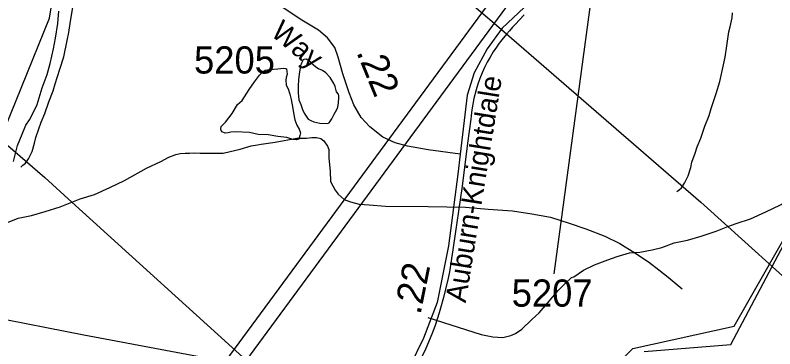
# Model space of a CAD drawing. Extents: x 2169602 to 2449496, y 721995 to 810662.
# Drawn here: x 2384193 to 2387685, y 781870 to 783404 of the extents above; entities that cross this region are included whole.
import ezdxf

# ---------------------------------------------------------------- set-up
doc = ezdxf.new("R2010")
doc.units = 0
doc.layers.add('Default', color=7, linetype='Continuous')

msp = doc.modelspace()

# ---------------------------------------------------------------- linework, layer by layer
at = {"layer": 'Default'}
for p, q in [((2386934, 784189.1), (2386669.6, 782215.1)), ((2384453.4, 782544.4), (2385306.4, 781771.5)), ((2387469.2, 782431.5), (2388322.2, 781658.7))]:
    msp.add_line(p, q, dxfattribs=at)
for points in [[(2385516.1, 794624.8), (2385508.5, 794499.5), (2385507.3, 794440.1), (2385504.9, 794341.8), (2385507.3, 794252), (2385509.7, 794129.4), (2386589.6, 784463), (2386562.5, 783723.6), (2379965, 774755.3), (2379098.1, 772209.8)], [(2385609.5, 794604.6), (2385600.6, 794401), (2385600.6, 794279.8), (2385602, 794189.7), (2386675.9, 784444.9), (2386646.9, 783712.3), (2380042.2, 774729.7), (2379098.1, 771950.4)], [(2382114, 778197.9), (2382188.8, 778566.6), (2382234.9, 779658), (2382341, 780042.9), (2382465, 780302.8), (2382721.9, 780668.2), (2383036.9, 780943.9), (2383187, 781036), (2383285, 781411.2), (2383425.9, 781621.6), (2383799.9, 781748.5), (2383941, 781965.4), (2384114.9, 782148.8), (2384146.8, 782325.3), (2384145, 782883), (2384350.9, 783390.6), (2384391.9, 783642.3), (2384422, 784268.3), (2384496, 784450.5), (2384679, 784650.1), (2384787.5, 784725.4)], [(2387093.8, 783971.8), (2386735.7, 783632.9), (2386431.2, 783343.9), (2386362.2, 783249.6), (2386302.5, 783138.6), (2386270.6, 783037), (2386238.9, 782764.9)], [(2385774, 783895.9), (2386189, 783544.5), (2386404.6, 783357.9)], [(2383388.7, 783470.8), (2384329.2, 782656.9), (2384453.4, 782544.4)], [(2384218.7, 782705.4), (2384228.5, 782713.6), (2384240.4, 782723.6), (2384254.4, 782743.8), (2384270.4, 782777.9), (2384282.3, 782815.8), (2384288.2, 782841.7), (2384302.1, 782881.8), (2384311.8, 782911.9), (2384329.4, 782951.9), (2384347.5, 783005.9), (2384367.1, 783056.1), (2384376.8, 783088.3), (2384398.7, 783156.3), (2384416.6, 783212.1), (2384432.4, 783288.4), (2384439.9, 783324.1), (2384447.7, 783376.5), (2384457.6, 783440.3)], [(2386238.9, 782764.9), (2386091.3, 782785.3), (2385996, 782801.6), (2385940.2, 782817.8), (2385882.1, 782843.4), (2385822.4, 782890.7), (2385782.9, 782934.2), (2385749.4, 782991.5), (2385727.6, 783046.8), (2385698.6, 783134.8), (2385677.6, 783211.5), (2385661.4, 783255.7), (2385628.8, 783299.9), (2385587, 783334.8), (2385510.3, 783381.3), (2385419.7, 783441.7)], [(2384185, 782731.4), (2384202.8, 782805.4), (2384224.1, 782857.3), (2384242.4, 782897.6), (2384258.2, 782923.6), (2384280.1, 782963.6), (2384293.7, 782993.6), (2384317.4, 783070), (2384339.2, 783131.9), (2384352.9, 783181.8), (2384368.7, 783250), (2384378.3, 783298), (2384388.4, 783365.9), (2384393.9, 783422.2)], [(2386532.5, 783405.2), (2386490.7, 783361.7), (2386479.5, 783349.3), (2386464.7, 783332.5), (2386451.2, 783316.7), (2386429.5, 783290.1), (2386413, 783268.9), (2386408.5, 783262.2), (2386405.2, 783257.7), (2386390, 783235.1), (2386376, 783211.7), (2386362.7, 783187.9), (2386350.5, 783163.4), (2386339.2, 783138.5), (2386329, 783113.1), (2386319.7, 783087.2), (2386311.5, 783061.6), (2386301.5, 783021.7), (2386296, 782994.8), (2386291.7, 782968.2), (2386288.5, 782940.9), (2386287.2, 782925.6), (2386271.7, 782816.1), (2386247, 782618.2), (2386206.2, 782335.2), (2386205, 782325.3), (2386202.2, 782304.7), (2386188.7, 782224.3), (2386182.7, 782194.4), (2386171.5, 782144.6), (2386161.5, 782104.9), (2386147.7, 782055.8), (2386142.2, 782035.8), (2386132.7, 782006.1), (2386122.7, 781976.9), (2386108.2, 781937.7), (2386080.5, 781871.1), (2386062.7, 781833.3)], [(2386532.5, 783405.2), (2386490.7, 783361.7), (2386479.5, 783349.3), (2386464.7, 783332.5), (2386451.2, 783316.7), (2386429.5, 783290.1), (2386413, 783268.9), (2386408.5, 783262.2), (2386405.2, 783257.7), (2386390, 783235.1), (2386376, 783211.7), (2386362.7, 783187.9), (2386350.5, 783163.4), (2386339.2, 783138.5), (2386329, 783113.1), (2386319.7, 783087.2), (2386311.5, 783061.6), (2386301.5, 783021.7), (2386296, 782994.8), (2386291.7, 782968.2), (2386288.5, 782940.9), (2386287.2, 782925.6), (2386271.7, 782816.1), (2386247, 782618.2), (2386206.2, 782335.2), (2386205, 782325.3), (2386202.2, 782304.7), (2386188.7, 782224.3), (2386182.7, 782194.4), (2386171.5, 782144.6), (2386161.5, 782104.9), (2386147.7, 782055.8), (2386142.2, 782035.8), (2386132.7, 782006.1), (2386122.7, 781976.9), (2386108.2, 781937.7), (2386080.5, 781871.1), (2386062.7, 781833.3)], [(2387234.5, 782592.6), (2387244.4, 782600.8), (2387256.3, 782610.8), (2387270.2, 782631), (2387286.2, 782665), (2387298.1, 782703), (2387304, 782728.9), (2387318, 782769), (2387327.6, 782799.1), (2387345.2, 782839), (2387363.3, 782893.1), (2387383, 782943.2), (2387392.6, 782975.4), (2387414.6, 783043.5), (2387432.4, 783099.2), (2387448.2, 783175.6), (2387455.8, 783211.3), (2387463.6, 783263.7), (2387473.4, 783327.5), (2387479.1, 783351.4), (2387489.2, 783391.6), (2387490.6, 783415.7)], [(2386404.6, 783357.9), (2387345, 782544), (2387469.2, 782431.5)], [(2385669.1, 783051.6), (2385663, 783075.7), (2385656.8, 783089.6), (2385640.6, 783117.6), (2385621, 783139.6), (2385604.8, 783149.4), (2385586.5, 783157.4), (2385574.6, 783165.3), (2385562.7, 783175.2), (2385558.6, 783181.1), (2385552.5, 783187.3), (2385542.2, 783194.9), (2385530.5, 783201.2), (2385520.3, 783201.1), (2385516.6, 783198.8), (2385508.8, 783183), (2385504.7, 783171), (2385498.8, 783133), (2385494.9, 783106.8), (2385493.2, 783079), (2385493.4, 783047), (2385497.3, 783015.2), (2385505.7, 782993.2), (2385513.3, 782970.9), (2385521.9, 782953), (2385529.7, 782939.2), (2385539.8, 782925.2), (2385551.7, 782919.4), (2385565.4, 782913.2), (2385593.7, 782907.3), (2385627.9, 782905.8), (2385635.7, 782909.5), (2385647.6, 782927.5), (2385659.5, 782949.7), (2385671.4, 782969.7), (2385675.5, 782981.7), (2385679.2, 783001.8), (2385681.2, 783023.8), (2385681, 783033.6), (2385679, 783041.6), (2385669.1, 783051.6)], [(2385235.5, 783011.8), (2385268.9, 783061.9), (2385292.7, 783098), (2385315.2, 783128.3), (2385329, 783142.4), (2385342.5, 783152.1), (2385362.4, 783154.4), (2385380.6, 783156.5), (2385400.7, 783156.8), (2385424.7, 783160.4), (2385434.6, 783158.5), (2385440.7, 783156.8), (2385443, 783132.9), (2385438.7, 783116.9), (2385437, 783106.6), (2385438.9, 783082.8), (2385447.5, 783064.9), (2385455.3, 783041), (2385461.6, 783016.9), (2385469.4, 782974.8), (2385471.7, 782954.9), (2385477.8, 782922.8), (2385487.9, 782899), (2385498.1, 782879.2), (2385503.9, 782862.9), (2385502, 782851), (2385496.1, 782833.2), (2385486.2, 782831), (2385468.4, 782833), (2385442, 782841), (2385400.1, 782846.5), (2385355.8, 782854.4), (2385310.3, 782856), (2385269.9, 782864.2), (2385203.9, 782867.7), (2385184, 782865.8), (2385172.1, 782863.6), (2385158.2, 782861.6), (2385144.2, 782867.4), (2385139.7, 782873.3), (2385137.7, 782881.4), (2385139.7, 782891.6), (2385160.2, 782911.6), (2385189.7, 782951.8), (2385215.4, 782993.7), (2385235.5, 783011.8)], [(2386411.1, 780968.7), (2386611, 781036.8), (2386743.1, 781319.6), (2386825.1, 781603.3), (2386916.1, 781755.6), (2387032, 781871.3), (2387498.1, 781973.3), (2387920.1, 782715.9), (2387955.1, 782971.7)], [(2385306.4, 782807.9), (2385324.2, 782811.1), (2385388.2, 782819.4), (2385488.2, 782837.8), (2385532.2, 782837.9), (2385556.1, 782842), (2385578.1, 782842.2), (2385598.1, 782836.3), (2385612.1, 782826.3), (2385628.2, 782802.3), (2385634.3, 782786.4), (2385634.5, 782746.4), (2385640.7, 782686.5), (2385642.9, 782638.5), (2385653.1, 782618.6), (2385663.1, 782598.6), (2385677.1, 782580.8), (2385705.2, 782556.8), (2385733.4, 782545), (2385773.4, 782535.2), (2385819.3, 782531.3), (2385895.4, 782525.7), (2386091.3, 782524.5), (2386263.2, 782521.2), (2386367.2, 782511.7), (2386479.3, 782504.2), (2386567.4, 782490.6), (2386653.2, 782475), (2386739.5, 782447.5), (2386815.5, 782421.7), (2386903.6, 782388.1), (2386971.7, 782354.4), (2387041.9, 782310.7), (2387104.2, 782269.1), (2387152.3, 782233.3), (2387194.4, 782199.4), (2387258.7, 782145.7)], [(2384453.4, 782544.4), (2384491.6, 782559.6), (2384557.6, 782579.8), (2384627.2, 782612.2), (2384695.1, 782644.4), (2384796.8, 782700.7), (2384862.7, 782731.2), (2384898.7, 782751.2), (2384930.5, 782763.4), (2384950.6, 782767.4), (2384974.6, 782769.5), (2384994.6, 782769.7), (2385018.5, 782771.8), (2385042.6, 782769.9), (2385100.4, 782770.1), (2385148.4, 782770.3), (2385180.6, 782776.5), (2385226.4, 782788.7), (2385278.3, 782802.9), (2385306.4, 782807.9)], [(2386238.9, 782764.9), (2386228.2, 782673.7), (2386184.3, 782342.8), (2386132, 782083.1), (2386069.2, 781918.7), (2386006.4, 781789.9), (2385933.7, 781674.7)], [(2387469.2, 782431.5), (2387507.4, 782446.7), (2387573.4, 782467), (2387643.1, 782499.4), (2387710.9, 782531.6), (2387812.7, 782587.9), (2387878.5, 782618.3), (2387914.5, 782638.4), (2387946.3, 782650.6), (2387966.4, 782654.5), (2387990.5, 782656.7), (2388010.5, 782656.8), (2388034.3, 782659), (2388058.5, 782657.1), (2388116.3, 782657.3), (2388164.3, 782657.5), (2388196.4, 782663.6), (2388242.2, 782675.9), (2388294.1, 782690), (2388322.2, 782695.1)], [(2384150.1, 782448.2), (2384206, 782470.2), (2384268, 782482.5), (2384330, 782500.9), (2384399.8, 782523), (2384453.4, 782544.4)], [(2387083.7, 781857.6), (2387482.2, 781889.3), (2387834.7, 782554.3)], [(2387083.7, 781857.6), (2387482.2, 781889.3), (2387834.7, 782554.3)], [(2386089.4, 782014), (2386334.1, 781935.8), (2386388, 781924.1), (2386434, 781922.1), (2386471.9, 781930.3), (2386491.9, 781940.3), (2386521.8, 781960.5), (2386567.7, 782004.8), (2386601.5, 782034.9), (2386639.4, 782078.9), (2386689, 782137.3), (2386720.8, 782169.4), (2386750.8, 782197.4), (2386760.7, 782201.4), (2386804.5, 782231.7), (2386856.4, 782255.9), (2386916.4, 782278.2), (2386960.3, 782294.3), (2387016.1, 782310.6), (2387064.1, 782314.8), (2387120.2, 782325.1), (2387166, 782335.3), (2387221.8, 782357.4), (2387283.9, 782369.7), (2387345.8, 782388), (2387415.7, 782410.2), (2387469.2, 782431.5)], [(2382114, 782279.4), (2382154.6, 782273.7), (2382425.7, 782265.3), (2382733.3, 782252.7), (2383053.5, 782217.1), (2383325.5, 782177.4), (2383726.3, 782095.7), (2384069.5, 782020.3), (2384509, 781934.4), (2385405.8, 781764.8), (2385730.1, 781710.3), (2385933.7, 781674.7)]]:
    msp.add_lwpolyline(points, dxfattribs=at)

# ---------------------------------------------------------------- texts
for s, height, rotation, p in [('Way', 95, 320.1588, (2385362.8, 783314.9)), ('.22', 125, 292.2377, (2385759.9, 783234.7)), ('Auburn-Knightdale', 95, 80.8529, (2386263.5, 782078.6)), ('.22', 125, 78.609, (2386055.6, 782023.1))]:
    msp.add_text(s, height=height, rotation=rotation, dxfattribs=at).set_placement(p)
for s, p in [('5205', (2385014.9, 783135.8)), ('5207', (2386475.1, 782063.6))]:
    msp.add_text(s, height=125, dxfattribs=at).set_placement(p)

doc.saveas('drawing.dxf')
